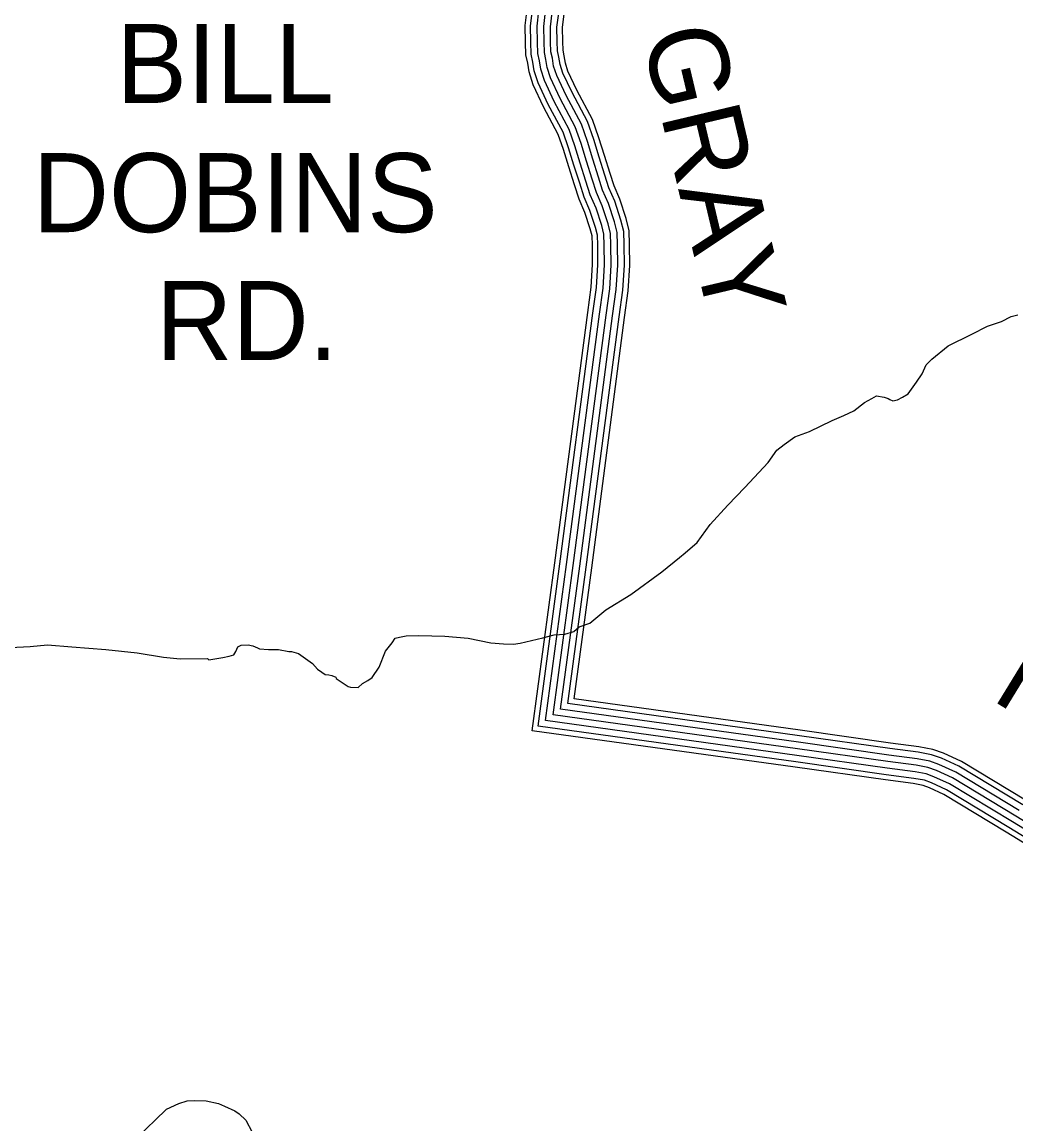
# Model space of a CAD drawing. Extents: x 1551132 to 1791609, y 378168 to 563823.
# Drawn here: x 1599667 to 1604322, y 481996 to 487154 of the extents above; entities that cross this region are included whole.
import ezdxf

# ---------------------------------------------------------------- set-up
doc = ezdxf.new("R2010")
doc.units = 0
for name, color, linetype in [('DESIGN - ROW - Right-of-Way and Easement Labels', 7, 'Continuous'), ('DESIGN - TRANSPORTATION - Text', 7, 'Continuous'), ('SURVEY - TRANSPORTATION - Roads', 7, 'Continuous')]:
    doc.layers.add(name, color=color, linetype=linetype)

msp = doc.modelspace()

# ---------------------------------------------------------------- linework, layer by layer
at = {"layer": 'DESIGN - TRANSPORTATION - Text'}
for points in [[(1603744.73, 485380.917), (1603766.788, 485384.642), (1603790.962, 485398.368), (1603817.161, 485414.076), (1603855.836, 485467.694), (1603882.327, 485507.445), (1603900.843, 485549.297), (1603927.167, 485575.022), (1604003.966, 485638.182), (1604114.671, 485692.909), (1604189.153, 485730.051), (1604253.435, 485751.285), (1604299.734, 485774.753), (1604329.841, 485782.395)], [(1599579.169, 484224.735), (1599705.291, 484231.168), (1599785.406, 484238.185), (1599899.328, 484228.743), (1600059.241, 484216.718), (1600205.096, 484200.859), (1600328.901, 484181.267), (1600406.816, 484172.275), (1600534.888, 484174.676), (1600540.813, 484168.592), (1600606.978, 484179.784), (1600637.052, 484185.418), (1600659.135, 484191.159), (1600667.327, 484207.085), (1600677.601, 484229.002), (1600693.701, 484236.811), (1600725.733, 484238.419), (1600747.691, 484234.136), (1600769.566, 484223.835), (1600779.524, 484219.71), (1600821.506, 484217.177), (1600867.513, 484216.602), (1600915.429, 484207.985), (1600929.429, 484207.81), (1600961.311, 484197.385), (1601026.76, 484150.475), (1601050.451, 484124.125), (1601070.284, 484109.849), (1601086.158, 484099.632), (1601104.141, 484097.399), (1601118.116, 484095.224), (1601136.024, 484086.982), (1601137.949, 484080.94), (1601161.756, 484064.615), (1601193.522, 484044.173), (1601205.472, 484040.014), (1601241.48, 484039.564), (1601261.704, 484057.348), (1601285.879, 484071.073), (1601306.053, 484084.849), (1601338.677, 484134.542), (1601369.585, 484208.302), (1601400.084, 484247.995), (1601414.351, 484269.862), (1601434.409, 484273.62), (1601466.508, 484281.229), (1601524.548, 484282.504), (1601646.545, 484278.971), (1601756.468, 484269.579), (1601862.24, 484248.212), (1601922.205, 484243.453), (1601968.188, 484240.87), (1602000.27, 484246.487), (1602106.609, 484271.204), (1602158.791, 484284.571), (1602208.849, 484287.954), (1602251.031, 484301.455), (1602275.305, 484323.197), (1602325.529, 484340.598), (1602400.303, 484401.783), (1602517.233, 484474.468), (1602662.588, 484580.862), (1602745.436, 484647.956), (1602771.711, 484669.673), (1602828.309, 484717.058), (1602889.375, 484802.468), (1602972.489, 484891.604), (1603051.529, 484974.781), (1603160.993, 485091.643), (1603201.717, 485149.244), (1603236.067, 485176.87), (1603286.516, 485212.312), (1603354.847, 485237.505), (1603461.503, 485288.273), (1603515.81, 485311.64), (1603562.084, 485333.107), (1603612.583, 485372.55), (1603646.84, 485392.159), (1603668.99, 485403.909), (1603704.922, 485397.443), (1603722.855, 485391.209), (1603730.805, 485387.101), (1603744.73, 485380.917)], [(1600211.452, 481938.267), (1600290.401, 482013.428), (1600343.041, 482064.871), (1600401.398, 482092.196), (1600439.556, 482103.738), (1600473.58, 482105.322), (1600529.595, 482104.613), (1600587.46, 482091.863), (1600615.318, 482079.496), (1600663.059, 482056.854), (1600682.891, 482042.57), (1600714.549, 482014.12), (1600743.873, 481957.643)]]:
    msp.add_lwpolyline(points, dxfattribs=at)
at = {"layer": 'SURVEY - TRANSPORTATION - Roads'}
for points in [[(1605246.135, 482768.884), (1604276.241, 483362.282), (1603984.515, 483538.461), (1603916.675, 483569.612), (1603886.825, 483580.379), (1603840.201, 483589.146), (1603710.446, 483606.088), (1603287.065, 483665.964), (1602056.152, 483836.151), (1602161.717, 484621.68), (1602315.905, 485793.969), (1602332.555, 485913.022), (1602339.13, 486018.541), (1602338.005, 486108.752), (1602336.78, 486152.245), (1602328.189, 486185.095), (1602303.214, 486262.181), (1602275.607, 486324.924), (1602254.849, 486391.417), (1602227.55, 486475.961), (1602202.592, 486557.347), (1602178.051, 486627.807), (1602109.378, 486756.685), (1602061.02, 486860.171), (1602041.754, 486919.814), (1602034.979, 486961.79), (1602026.521, 486999.433), (1602024.688, 487058.293), (1602023.205, 487137.062), (1602032.505, 487212.655)], [(1605258.951, 482790.018), (1604289.082, 483383.399), (1603996.098, 483560.345), (1603926.041, 483592.513), (1603893.35, 483604.304), (1603844.093, 483613.571), (1603713.779, 483630.58), (1603290.489, 483690.448), (1602083.926, 483857.26), (1602186.216, 484618.421), (1602340.396, 485790.644), (1602357.163, 485910.538), (1602363.854, 486017.924), (1602362.713, 486109.252), (1602361.413, 486155.761), (1602351.921, 486192.037), (1602326.339, 486270.989), (1602298.781, 486333.616), (1602278.407, 486398.893), (1602251.124, 486483.386), (1602226.083, 486565.039), (1602200.759, 486637.74), (1602131.494, 486767.735), (1602084.062, 486869.238), (1602065.854, 486925.623), (1602059.254, 486966.474), (1602051.154, 487002.558), (1602049.396, 487058.91), (1602047.946, 487135.778), (1602057.046, 487209.78)], [(1605275.026, 482816.527), (1604305.182, 483409.891), (1604010.622, 483587.787), (1603937.783, 483621.23), (1603901.525, 483634.305), (1603848.968, 483644.197), (1603717.954, 483661.298), (1603294.781, 483721.149), (1602118.767, 483883.744), (1602216.94, 484614.33), (1602371.121, 485786.477), (1602388.029, 485907.422), (1602394.87, 486017.158), (1602393.712, 486109.885), (1602392.295, 486160.17), (1602381.687, 486200.746), (1602355.346, 486282.04), (1602327.855, 486344.508), (1602307.948, 486408.276), (1602280.698, 486492.695), (1602255.549, 486574.68), (1602229.25, 486650.207), (1602159.235, 486781.602), (1602112.969, 486880.605), (1602096.078, 486932.898), (1602089.711, 486972.341), (1602082.045, 487006.467), (1602080.387, 487059.685), (1602078.987, 487134.17), (1602087.837, 487206.172)], [(1605291.1, 482843.036), (1604321.282, 483436.384), (1604025.147, 483615.23), (1603949.532, 483649.947), (1603909.7, 483664.314), (1603853.843, 483674.823), (1603722.129, 483692.015), (1603299.073, 483751.85), (1602153.6, 483910.22), (1602247.673, 484610.246), (1602401.837, 485782.31), (1602418.895, 485904.305), (1602425.878, 486016.383), (1602424.703, 486110.51), (1602423.186, 486164.587), (1602411.453, 486209.454), (1602384.354, 486293.09), (1602356.93, 486355.408), (1602337.497, 486417.66), (1602310.264, 486502.004), (1602285.015, 486584.331), (1602257.732, 486662.666), (1602186.976, 486795.461), (1602141.868, 486891.98), (1602126.302, 486940.173), (1602120.161, 486978.216), (1602112.936, 487010.383), (1602111.378, 487060.46), (1602110.019, 487132.562), (1602118.628, 487202.563)], [(1605291.1, 482843.036), (1604321.282, 483436.384), (1604025.147, 483615.23), (1603949.532, 483649.947), (1603909.7, 483664.314), (1603853.843, 483674.823), (1603722.129, 483692.015), (1603299.073, 483751.85), (1602153.6, 483910.22), (1602247.673, 484610.246), (1602401.837, 485782.31), (1602418.895, 485904.305), (1602425.878, 486016.383), (1602424.703, 486110.51), (1602423.186, 486164.587), (1602411.453, 486209.454), (1602384.354, 486293.09), (1602356.93, 486355.408), (1602337.497, 486417.66), (1602310.264, 486502.004), (1602285.015, 486584.331), (1602257.732, 486662.666), (1602186.976, 486795.461), (1602141.868, 486891.98), (1602126.302, 486940.173), (1602120.161, 486978.216), (1602112.936, 487010.383), (1602111.378, 487060.46), (1602110.019, 487132.562), (1602118.628, 487202.563)], [(1604337.381, 483462.876), (1604039.672, 483642.672), (1603961.282, 483678.665), (1603917.875, 483694.323), (1603858.718, 483705.449), (1603726.304, 483722.732), (1603303.364, 483782.55), (1602188.432, 483936.695), (1602278.406, 484606.163), (1602432.553, 485778.143), (1602449.761, 485901.188), (1602456.886, 486015.608), (1602455.694, 486111.135), (1602454.077, 486169.003), (1602441.219, 486218.163), (1602413.362, 486304.14), (1602386.004, 486366.309), (1602367.046, 486427.043), (1602339.83, 486511.312), (1602314.481, 486593.981), (1602286.215, 486675.125), (1602214.717, 486809.32), (1602170.768, 486903.356), (1602156.527, 486947.448), (1602150.61, 486984.091), (1602143.827, 487014.3), (1602142.369, 487061.235), (1602141.052, 487130.953), (1602149.419, 487198.955)], [(1604353.481, 483489.368), (1604054.196, 483670.115), (1603973.023, 483707.382), (1603926.05, 483724.324), (1603863.593, 483736.075), (1603730.479, 483753.45), (1603307.656, 483813.251), (1602223.273, 483963.179), (1602309.13, 484602.071), (1602463.277, 485773.977), (1602480.627, 485898.071), (1602487.901, 486014.841), (1602486.693, 486111.769), (1602484.96, 486173.412), (1602470.985, 486226.872), (1602442.369, 486315.191), (1602415.078, 486377.2), (1602396.587, 486436.427), (1602369.405, 486520.621), (1602343.947, 486603.623), (1602314.706, 486687.592), (1602242.458, 486823.187), (1602199.675, 486914.723), (1602186.751, 486954.724), (1602181.068, 486989.958), (1602174.718, 487018.209), (1602173.36, 487062.01), (1602172.093, 487129.345), (1602180.209, 487195.347)], [(1604366.839, 483511.344), (1604066.246, 483692.882), (1603982.773, 483731.208), (1603932.833, 483749.217), (1603867.634, 483761.484), (1603733.946, 483778.934), (1603311.222, 483838.727), (1602252.172, 483985.147), (1602334.621, 484598.688), (1602488.76, 485770.518), (1602506.234, 485895.488), (1602513.626, 486014.199), (1602512.401, 486112.285), (1602510.584, 486177.07), (1602495.676, 486234.088), (1602466.427, 486324.357), (1602439.195, 486386.242), (1602421.103, 486444.211), (1602393.937, 486528.346), (1602368.388, 486611.632), (1602338.33, 486697.925), (1602265.466, 486834.687), (1602223.65, 486924.156), (1602211.825, 486960.765), (1602206.325, 486994.833), (1602200.351, 487021.459), (1602199.067, 487062.651), (1602197.834, 487128.011), (1602205.751, 487192.355)]]:
    msp.add_lwpolyline(points, dxfattribs=at)

# ---------------------------------------------------------------- texts
at = {"layer": 'DESIGN - ROW - Right-of-Way and Easement Labels'}
for s, height, rotation, p in [('BILL', 369.9913, 0.000036, (1600108.8, 486774.901)), ('GRAY', 370.0085, 283.339128, (1602567.975, 487095.003)), ('DOBINS', 369.9913, 0.000036, (1599716.592, 486170.027)), ('RD.', 369.9913, 0.000036, (1600294.728, 485571.803)), ('ROBINSON', 369.9961, 328.540958, (1604200.102, 483984.981))]:
    msp.add_text(s, height=height, rotation=rotation, dxfattribs=at).set_placement(p)

doc.saveas('drawing.dxf')
